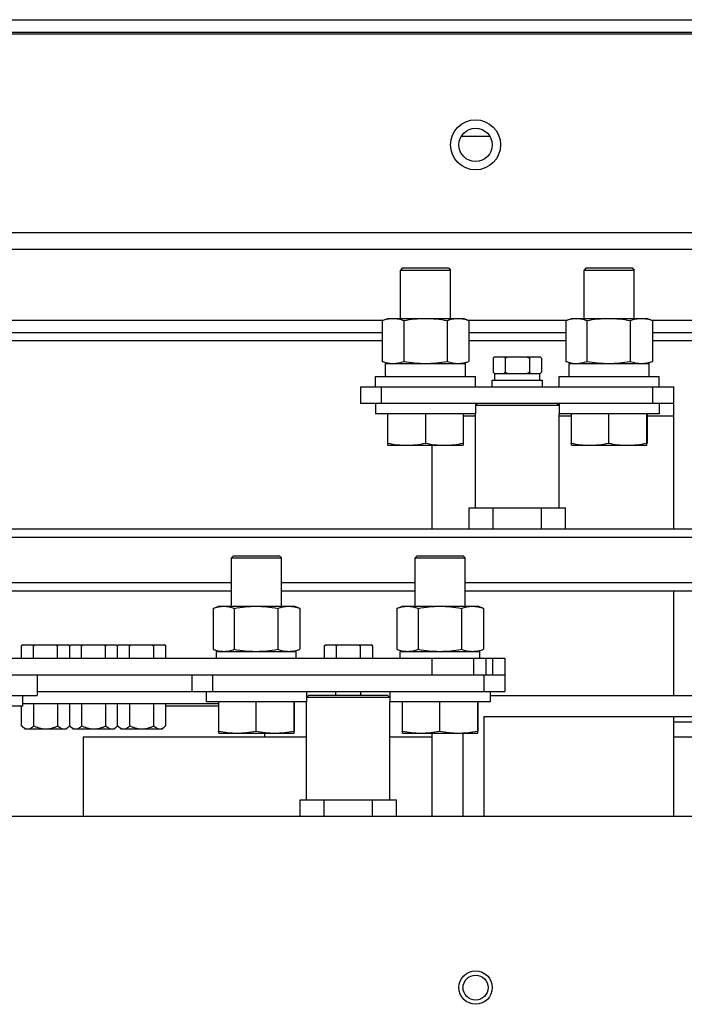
# Model space of a CAD drawing. Header units: millimetres. Extents: x 1117 to 38156, y -1945 to 7303.
# Tile 730 of 831: x 28877 to 29036, y 2594 to 2830. Entities that reach past the tile are written whole.
import ezdxf

# ---------------------------------------------------------------- set-up
doc = ezdxf.new("R2010")
doc.units = ezdxf.units.MM

msp = doc.modelspace()

# ---------------------------------------------------------------- linework, layer by layer
at = {"color": 7, "linetype": 'Continuous'}
for p, q in [((28736.195, 2829.525), (29536.195, 2829.525)), ((28761.195, 2826.525), (29511.195, 2826.525)), ((29511.195, 2826.025), (28761.195, 2826.025)), ((28989.573, 2801.525), (28982.812, 2801.525)), ((28856.195, 2778.525), (29416.195, 2778.525)), ((28833.786, 2774.525), (29438.604, 2774.525)), ((28968.695, 2770.025), (28968.195, 2769.525)), ((28968.195, 2757.925), (28968.195, 2769.525)), ((28968.195, 2769.525), (28980.195, 2769.525)), ((28968.695, 2770.025), (28979.695, 2770.025)), ((28979.695, 2770.025), (28980.195, 2769.525)), ((28980.195, 2757.925), (28980.195, 2769.525)), ((29012.695, 2770.025), (29012.195, 2769.525)), ((29012.195, 2757.925), (29012.195, 2769.525)), ((29012.195, 2769.525), (29024.194, 2769.525)), ((29012.695, 2770.025), (29023.695, 2770.025)), ((29023.695, 2770.025), (29024.195, 2769.525)), ((29024.194, 2769.525), (29024.195, 2769.525)), ((29024.195, 2757.925), (29024.195, 2769.525)), ((28806.289, 2757.525), (28964.096, 2757.525)), ((28963.803, 2757.418), (28965.195, 2757.925)), ((28963.803, 2757.418), (28963.803, 2747.631)), ((28965.195, 2757.925), (28983.195, 2757.925)), ((28968.999, 2757.418), (28968.999, 2747.631)), ((28979.391, 2757.418), (28979.391, 2747.631)), ((28984.587, 2757.418), (28983.195, 2757.925)), ((28984.294, 2757.525), (29008.096, 2757.525)), ((28984.587, 2757.418), (28984.587, 2747.631)), ((29007.804, 2757.418), (29007.891, 2757.45)), ((29007.804, 2757.418), (29007.804, 2747.631)), ((29007.891, 2757.45), (29009.195, 2757.925)), ((29009.195, 2757.925), (29027.195, 2757.925)), ((29012.864, 2757.418), (29012.864, 2747.631)), ((29023.255, 2757.418), (29023.255, 2747.631)), ((29028.499, 2757.45), (29027.195, 2757.925)), ((29028.294, 2757.525), (29086.596, 2757.525)), ((29028.586, 2757.418), (29028.586, 2747.631)), ((28803.827, 2754.525), (28963.803, 2754.525)), ((28984.587, 2754.525), (29007.804, 2754.525)), ((29028.586, 2754.525), (29086.304, 2754.525)), ((28963.803, 2752.525), (28802.186, 2752.525)), ((29007.804, 2752.525), (28984.587, 2752.525)), ((29086.304, 2752.525), (29028.586, 2752.525)), ((28965.195, 2747.125), (28963.803, 2747.631)), ((28964.645, 2744.25), (28964.645, 2747.125)), ((28964.645, 2747.125), (28983.745, 2747.125)), ((28983.195, 2747.125), (28984.587, 2747.631)), ((28983.745, 2744.025), (28983.745, 2747.125)), ((28990.421, 2748.425), (28990.721, 2748.725)), ((28990.421, 2748.425), (28990.421, 2745.025)), ((28990.721, 2748.725), (29001.668, 2748.725)), ((28993.308, 2748.425), (28993.308, 2745.025)), ((28999.082, 2748.425), (28999.082, 2745.025)), ((29001.968, 2748.425), (29001.668, 2748.725)), ((29001.968, 2748.425), (29001.968, 2745.025)), ((29007.804, 2747.631), (29007.891, 2747.599)), ((29009.195, 2747.125), (29007.891, 2747.599)), ((29008.645, 2744.025), (29008.645, 2747.125)), ((29008.645, 2747.125), (29027.745, 2747.125)), ((29027.195, 2747.125), (29028.499, 2747.599)), ((29027.745, 2744.025), (29027.745, 2747.125)), ((28990.721, 2744.725), (28990.421, 2745.025)), ((28990.721, 2744.725), (29001.668, 2744.725)), ((28990.84, 2743.125), (28990.84, 2744.725)), ((29001.55, 2743.125), (29001.55, 2744.725)), ((29001.668, 2744.725), (29001.968, 2745.025)), ((28962.195, 2741.525), (28962.195, 2744.025)), ((28962.195, 2744.025), (28986.195, 2744.025)), ((28986.195, 2741.525), (28986.195, 2744.025)), ((28990.195, 2741.525), (28990.195, 2743.125)), ((28990.195, 2743.125), (29002.195, 2743.125)), ((29002.195, 2741.525), (29002.195, 2743.125)), ((29006.195, 2741.525), (29006.195, 2744.025)), ((29006.195, 2744.025), (29030.195, 2744.025)), ((29030.195, 2741.525), (29030.195, 2744.025)), ((28958.695, 2737.525), (28958.695, 2741.525)), ((28958.695, 2741.525), (29033.695, 2741.525)), ((28963.695, 2737.525), (28963.695, 2741.525)), ((29028.695, 2737.525), (29028.695, 2741.525)), ((29033.695, 2707.525), (29033.695, 2741.525)), ((29033.695, 2737.525), (28958.695, 2737.525)), ((28962.195, 2737.525), (28962.195, 2735.025)), ((28986.195, 2737.025), (28986.695, 2737.525)), ((28986.195, 2737.525), (28986.195, 2735.025)), ((29006.195, 2737.025), (28986.195, 2737.025)), ((29006.195, 2737.025), (29005.695, 2737.525)), ((29006.195, 2737.525), (29006.195, 2735.025)), ((29030.195, 2737.525), (29030.195, 2735.025)), ((28986.195, 2735.025), (28962.195, 2735.025)), ((28965.195, 2727.525), (28965.195, 2735.025)), ((28974.195, 2735.025), (28974.195, 2728.031)), ((28983.195, 2735.025), (28983.195, 2727.525)), ((28986.195, 2734.525), (28983.195, 2734.525)), ((28986.195, 2712.525), (28986.195, 2735.025)), ((29006.195, 2712.525), (29006.195, 2735.025)), ((29030.195, 2735.025), (29006.195, 2735.025)), ((29009.118, 2734.525), (29006.195, 2734.525)), ((29009.118, 2735.025), (29009.118, 2728.031)), ((29018.039, 2735.025), (29018.039, 2728.031)), ((29027.116, 2735.025), (29027.116, 2728.031)), ((29027.272, 2735.025), (29027.272, 2728.031)), ((29033.695, 2734.525), (29027.272, 2734.525)), ((28965.195, 2727.525), (28983.195, 2727.525)), ((28975.695, 2727.525), (28975.695, 2707.525)), ((29009.196, 2727.525), (29027.194, 2727.525)), ((28984.648, 2707.525), (28984.648, 2712.525)), ((28984.648, 2712.525), (29007.742, 2712.525)), ((28990.421, 2707.525), (28990.421, 2712.525)), ((29001.968, 2707.525), (29001.968, 2712.525)), ((29007.742, 2707.525), (29007.742, 2712.525)), ((28786.293, 2707.525), (29486.097, 2707.525)), ((28786.49, 2705.525), (29485.9, 2705.525)), ((28928.195, 2701.025), (28927.695, 2700.525)), ((28927.695, 2688.925), (28927.695, 2700.525)), ((28927.695, 2700.525), (28939.695, 2700.525)), ((28928.195, 2701.025), (28939.195, 2701.025)), ((28939.195, 2701.025), (28939.695, 2700.525)), ((28939.695, 2688.925), (28939.695, 2700.525)), ((28939.695, 2700.525), (28939.695, 2700.525)), ((28972.195, 2701.025), (28971.695, 2700.525)), ((28971.695, 2688.925), (28971.695, 2700.525)), ((28971.695, 2700.525), (28983.695, 2700.525)), ((28972.195, 2701.025), (28983.195, 2701.025)), ((28983.195, 2701.025), (28983.695, 2700.525)), ((28983.695, 2688.925), (28983.695, 2700.525)), ((28983.695, 2700.525), (28983.695, 2700.525)), ((28927.695, 2694.525), (28871.695, 2694.525)), ((28971.695, 2694.525), (28939.695, 2694.525)), ((29048.195, 2694.525), (28983.695, 2694.525)), ((28927.695, 2692.525), (28871.695, 2692.525)), ((28971.695, 2692.525), (28939.695, 2692.525)), ((29048.195, 2692.525), (28983.695, 2692.525)), ((29033.695, 2667.525), (29033.695, 2692.525)), ((28923.303, 2688.418), (28924.695, 2688.925)), ((28923.303, 2688.418), (28923.303, 2678.631)), ((28924.695, 2688.925), (28942.695, 2688.925)), ((28928.399, 2688.418), (28928.399, 2678.631)), ((28938.791, 2688.418), (28938.791, 2678.631)), ((28944.016, 2688.444), (28942.695, 2688.925)), ((28944.087, 2688.418), (28944.087, 2678.631)), ((28967.303, 2688.418), (28968.695, 2688.925)), ((28967.303, 2688.418), (28967.303, 2678.631)), ((28968.695, 2688.925), (28986.695, 2688.925)), ((28972.403, 2688.418), (28972.403, 2678.631)), ((28982.794, 2688.418), (28982.794, 2678.631)), ((28988.016, 2688.444), (28986.695, 2688.925)), ((28988.087, 2688.418), (28988.087, 2678.631)), ((28877.721, 2679.725), (28877.421, 2679.425)), ((28877.421, 2676.525), (28877.421, 2679.425)), ((28877.721, 2679.725), (28888.668, 2679.725)), ((28880.309, 2676.525), (28880.309, 2679.425)), ((28886.082, 2676.525), (28886.082, 2679.425)), ((28888.968, 2679.425), (28888.668, 2679.725)), ((28888.945, 2679.448), (28889.221, 2679.725)), ((28888.968, 2676.525), (28888.968, 2679.425)), ((28888.968, 2679.425), (28888.968, 2679.425)), ((28889.221, 2679.725), (28900.168, 2679.725)), ((28891.809, 2676.525), (28891.809, 2679.425)), ((28897.582, 2676.525), (28897.582, 2679.425)), ((28900.445, 2679.448), (28900.168, 2679.725)), ((28900.721, 2679.725), (28900.421, 2679.425)), ((28900.421, 2676.525), (28900.421, 2679.425)), ((28900.721, 2679.725), (28911.668, 2679.725)), ((28903.309, 2676.525), (28903.309, 2679.425)), ((28909.082, 2676.525), (28909.082, 2679.425)), ((28911.968, 2679.425), (28911.668, 2679.725)), ((28911.968, 2676.525), (28911.968, 2679.425)), ((28911.968, 2679.425), (28911.968, 2679.425)), ((28923.303, 2678.631), (28924.695, 2678.125)), ((28942.695, 2678.125), (28944.016, 2678.605)), ((28949.921, 2679.425), (28950.221, 2679.725)), ((28949.921, 2679.425), (28949.921, 2676.525)), ((28950.221, 2679.725), (28961.168, 2679.725)), ((28952.808, 2679.425), (28952.808, 2676.525)), ((28958.582, 2679.425), (28958.582, 2676.525)), ((28961.468, 2679.425), (28961.168, 2679.725)), ((28961.468, 2679.425), (28961.468, 2676.525)), ((28967.303, 2678.631), (28968.695, 2678.125)), ((28986.695, 2678.125), (28988.016, 2678.605)), ((28806.195, 2676.525), (28993.195, 2676.525)), ((28924.145, 2676.525), (28924.145, 2678.125)), ((28924.145, 2678.125), (28943.245, 2678.125)), ((28943.245, 2676.525), (28943.245, 2678.125)), ((28968.145, 2676.525), (28968.145, 2678.125)), ((28968.145, 2678.125), (28987.245, 2678.125)), ((28975.695, 2676.525), (28975.695, 2672.525)), ((28985.695, 2676.525), (28985.695, 2672.525)), ((28987.245, 2676.525), (28987.245, 2678.125)), ((28988.624, 2676.525), (28988.624, 2672.525)), ((28990.266, 2676.525), (28990.266, 2672.525)), ((28993.195, 2676.525), (28993.195, 2672.525)), ((28806.195, 2672.525), (28993.195, 2672.525)), ((28881.195, 2672.525), (28881.195, 2667.525)), ((28918.195, 2672.525), (28918.195, 2668.525)), ((28923.195, 2672.525), (28923.195, 2668.525)), ((28988.195, 2672.525), (28988.195, 2668.525)), ((28993.195, 2672.525), (28993.195, 2668.525)), ((28806.195, 2667.525), (28881.195, 2667.525)), ((28877.695, 2667.525), (28877.695, 2665.025)), ((28881.195, 2668.525), (28993.195, 2668.525)), ((28921.695, 2668.525), (28921.695, 2666.025)), ((28945.695, 2668.525), (28945.695, 2666.025)), ((28945.695, 2667.025), (28946.195, 2667.525)), ((28965.695, 2667.025), (28945.695, 2667.025)), ((28965.195, 2667.525), (28946.195, 2667.525)), ((28952.695, 2667.525), (28952.695, 2668.525)), ((28958.695, 2667.525), (28958.695, 2668.525)), ((28965.695, 2667.025), (28965.195, 2667.525)), ((28965.695, 2668.525), (28965.695, 2666.025)), ((28989.695, 2668.525), (28989.695, 2666.025)), ((28989.695, 2667.525), (29113.695, 2667.525)), ((28877.695, 2665.025), (28853.695, 2665.025)), ((28877.422, 2660.298), (28877.422, 2665.025)), ((28924.638, 2665.525), (28877.695, 2665.525)), ((28880.378, 2660.298), (28880.378, 2665.525)), ((28886.151, 2660.298), (28886.151, 2665.525)), ((28888.968, 2660.298), (28888.968, 2665.525)), ((28891.878, 2660.298), (28891.878, 2665.525)), ((28897.651, 2660.298), (28897.651, 2665.525)), ((28900.422, 2660.298), (28900.422, 2665.525)), ((28903.378, 2660.298), (28903.378, 2665.525)), ((28909.151, 2660.298), (28909.151, 2665.525)), ((28911.968, 2660.298), (28911.968, 2665.525)), ((28924.638, 2665.025), (28911.968, 2665.025)), ((28945.695, 2666.025), (28921.695, 2666.025)), ((28924.638, 2666.025), (28924.638, 2659.031)), ((28933.58, 2666.025), (28933.58, 2659.031)), ((28942.637, 2666.025), (28942.637, 2659.031)), ((28942.752, 2666.025), (28942.752, 2659.031)), ((28945.695, 2642.525), (28945.695, 2666.025)), ((28965.695, 2642.525), (28965.695, 2666.025)), ((28989.695, 2666.025), (28965.695, 2666.025)), ((28968.64, 2666.025), (28968.64, 2659.031)), ((28977.584, 2666.025), (28977.584, 2659.031)), ((28986.639, 2666.025), (28986.639, 2659.031)), ((28986.75, 2666.025), (28986.75, 2659.031)), ((28988.195, 2662.525), (28988.195, 2638.525)), ((28988.195, 2662.525), (29040.695, 2662.525)), ((29033.695, 2638.525), (29033.695, 2662.525)), ((28878.195, 2659.525), (28877.467, 2660.253)), ((28888.195, 2659.525), (28888.923, 2660.253)), ((28888.923, 2660.253), (28888.968, 2660.298)), ((28889.695, 2659.525), (28888.967, 2660.253)), ((28899.695, 2659.525), (28900.423, 2660.253)), ((28901.195, 2659.525), (28900.467, 2660.253)), ((28911.195, 2659.525), (28911.923, 2660.253)), ((28911.923, 2660.253), (28911.968, 2660.298)), ((29040.695, 2661.125), (29033.695, 2661.125)), ((28878.195, 2659.525), (28888.195, 2659.525)), ((28889.695, 2659.525), (28899.695, 2659.525)), ((28892.195, 2657.525), (28892.195, 2638.525)), ((28945.695, 2657.525), (28892.195, 2657.525)), ((28901.195, 2659.525), (28911.195, 2659.525)), ((28924.696, 2658.525), (28942.694, 2658.525)), ((28935.695, 2657.525), (28935.695, 2658.525)), ((28975.695, 2657.525), (28965.695, 2657.525)), ((28968.696, 2658.525), (28986.694, 2658.525)), ((28975.695, 2658.525), (28975.695, 2638.525)), ((28983.195, 2638.525), (28983.195, 2658.525)), ((29040.695, 2657.525), (29033.695, 2657.525)), ((28944.148, 2638.525), (28944.148, 2642.525)), ((28944.148, 2642.525), (28967.242, 2642.525)), ((28949.921, 2638.525), (28949.921, 2642.525)), ((28961.468, 2638.525), (28961.468, 2642.525)), ((28967.242, 2638.525), (28967.242, 2642.525)), ((29416.195, 2638.525), (28856.195, 2638.525))]:
    msp.add_line(p, q, dxfattribs=at)
for centre, radius in [((28986.195, 2799.525), 6), ((28986.195, 2799.525), 4), ((28986.195, 2597.525), 4), ((28986.195, 2597.525), 3)]:
    msp.add_circle(centre, radius, dxfattribs=at)
for centre, radius, start, end in [((28992.996, 2745.966), 3.556, 129.13644, 129.50125), ((28999.394, 2747.483), 3.556, 309.13644, 309.50124), ((28879.996, 2676.966), 3.556, 129.13189, 129.49733), ((28891.496, 2676.966), 3.556, 129.13189, 129.49733), ((28902.996, 2676.966), 3.556, 129.13189, 129.49733), ((28952.496, 2676.966), 3.556, 129.13644, 129.50125), ((28896.8, 2663.876), 5.124, 314.99906, 315.34376)]:
    msp.add_arc(centre, radius, start, end, dxfattribs=at)
msp.add_ellipse((28974.195, 2744.25), major_axis=(0, 35.641), ratio=0.2679492, start_param=-4.712389, end_param=-4.706075, dxfattribs=at)
for points, knots in [([(28963.803, 2757.418), (28964.224, 2757.571), (28965.076, 2757.827), (28965.964, 2757.925), (28966.401, 2757.925)], [0, 0, 0, 0, 0.5064111, 1, 1, 1, 1]), ([(28966.401, 2757.925), (28966.838, 2757.925), (28967.726, 2757.827), (28968.577, 2757.571), (28968.999, 2757.418)], [0, 0, 0, 0, 0.4935889, 1, 1, 1, 1]), ([(28968.999, 2757.418), (28969.856, 2757.574), (28971.581, 2757.83), (28973.324, 2757.925), (28974.195, 2757.925)], [0, 0, 0, 0, 0.5000363, 1, 1, 1, 1]), ([(28974.195, 2757.925), (28975.066, 2757.925), (28976.809, 2757.83), (28978.534, 2757.574), (28979.391, 2757.418)], [0, 0, 0, 0, 0.4999639, 1, 1, 1, 1]), ([(28979.391, 2757.418), (28979.813, 2757.571), (28980.664, 2757.827), (28981.552, 2757.925), (28981.989, 2757.925)], [0, 0, 0, 0, 0.5064111, 1, 1, 1, 1]), ([(28981.989, 2757.925), (28982.426, 2757.925), (28983.314, 2757.827), (28984.166, 2757.571), (28984.587, 2757.418)], [0, 0, 0, 0, 0.4935889, 1, 1, 1, 1]), ([(29007.891, 2757.45), (29008.287, 2757.594), (29009.088, 2757.834), (29009.923, 2757.925), (29010.334, 2757.925)], [0, 0, 0, 0, 0.5064947, 1, 1, 1, 1]), ([(29010.334, 2757.925), (29010.76, 2757.925), (29011.625, 2757.827), (29012.454, 2757.571), (29012.864, 2757.418)], [0, 0, 0, 0, 0.4931423, 1, 1, 1, 1]), ([(29012.864, 2757.418), (29013.721, 2757.574), (29015.446, 2757.83), (29017.189, 2757.925), (29018.06, 2757.925)], [0, 0, 0, 0, 0.5000368, 1, 1, 1, 1]), ([(29018.06, 2757.925), (29018.93, 2757.925), (29020.673, 2757.83), (29022.398, 2757.574), (29023.255, 2757.418)], [0, 0, 0, 0, 0.4999634, 1, 1, 1, 1]), ([(29023.255, 2757.418), (29023.688, 2757.571), (29024.563, 2757.827), (29025.472, 2757.925), (29025.921, 2757.925)], [0, 0, 0, 0, 0.5059998, 1, 1, 1, 1]), ([(29025.921, 2757.925), (29026.369, 2757.925), (29027.279, 2757.827), (29028.153, 2757.571), (29028.586, 2757.418)], [0, 0, 0, 0, 0.4940002, 1, 1, 1, 1]), ([(28963.803, 2747.631), (28964.224, 2747.478), (28965.076, 2747.222), (28965.964, 2747.125), (28966.401, 2747.125)], [0, 0, 0, 0, 0.5064111, 1, 1, 1, 1]), ([(28966.401, 2747.125), (28966.838, 2747.125), (28967.726, 2747.222), (28968.577, 2747.478), (28968.999, 2747.631)], [0, 0, 0, 0, 0.4935889, 1, 1, 1, 1]), ([(28968.999, 2747.631), (28969.856, 2747.475), (28971.581, 2747.219), (28973.324, 2747.125), (28974.195, 2747.125)], [0, 0, 0, 0, 0.5000363, 1, 1, 1, 1]), ([(28974.195, 2747.125), (28975.066, 2747.125), (28976.809, 2747.219), (28978.534, 2747.475), (28979.391, 2747.631)], [0, 0, 0, 0, 0.4999639, 1, 1, 1, 1]), ([(28979.391, 2747.631), (28979.813, 2747.478), (28980.664, 2747.222), (28981.552, 2747.125), (28981.989, 2747.125)], [0, 0, 0, 0, 0.5064111, 1, 1, 1, 1]), ([(28981.989, 2747.125), (28982.426, 2747.125), (28983.314, 2747.222), (28984.166, 2747.478), (28984.587, 2747.631)], [0, 0, 0, 0, 0.4935889, 1, 1, 1, 1]), ([(28990.421, 2748.425), (28990.447, 2748.45), (28990.548, 2748.549), (28990.653, 2748.643), (28990.734, 2748.71)], [0, 0, 0, 0, 0.255041, 1, 1, 1, 1]), ([(28992.978, 2748.725), (28993.007, 2748.702), (28993.12, 2748.606), (28993.229, 2748.504), (28993.308, 2748.425)], [0, 0, 0, 0, 0.2445583, 1, 1, 1, 1]), ([(28999.082, 2748.425), (28999.109, 2748.451), (28999.215, 2748.555), (28999.326, 2748.655), (28999.412, 2748.725)], [0, 0, 0, 0, 0.2553529, 1, 1, 1, 1]), ([(29001.639, 2748.725), (29001.667, 2748.702), (29001.781, 2748.606), (29001.889, 2748.504), (29001.968, 2748.425)], [0, 0, 0, 0, 0.2445583, 1, 1, 1, 1]), ([(29007.891, 2747.599), (29008.287, 2747.455), (29009.088, 2747.215), (29009.923, 2747.125), (29010.334, 2747.125)], [0, 0, 0, 0, 0.5064947, 1, 1, 1, 1]), ([(29010.334, 2747.125), (29010.76, 2747.125), (29011.625, 2747.222), (29012.454, 2747.478), (29012.864, 2747.631)], [0, 0, 0, 0, 0.4931423, 1, 1, 1, 1]), ([(29012.864, 2747.631), (29013.721, 2747.475), (29015.446, 2747.219), (29017.189, 2747.125), (29018.06, 2747.125)], [0, 0, 0, 0, 0.5000368, 1, 1, 1, 1]), ([(29018.06, 2747.125), (29018.93, 2747.125), (29020.673, 2747.219), (29022.398, 2747.475), (29023.255, 2747.631)], [0, 0, 0, 0, 0.4999634, 1, 1, 1, 1]), ([(29023.255, 2747.631), (29023.688, 2747.478), (29024.563, 2747.222), (29025.472, 2747.125), (29025.921, 2747.125)], [0, 0, 0, 0, 0.5059998, 1, 1, 1, 1]), ([(29025.921, 2747.125), (29026.369, 2747.125), (29027.279, 2747.222), (29028.153, 2747.478), (29028.586, 2747.631)], [0, 0, 0, 0, 0.4940002, 1, 1, 1, 1]), ([(28990.421, 2745.025), (28990.448, 2744.998), (28990.555, 2744.894), (28990.666, 2744.794), (28990.751, 2744.725)], [0, 0, 0, 0, 0.2553529, 1, 1, 1, 1]), ([(28992.978, 2744.725), (28993.007, 2744.747), (28993.12, 2744.843), (28993.229, 2744.945), (28993.308, 2745.025)], [0, 0, 0, 0, 0.2445583, 1, 1, 1, 1]), ([(28999.082, 2745.025), (28999.109, 2744.998), (28999.215, 2744.894), (28999.326, 2744.794), (28999.412, 2744.725)], [0, 0, 0, 0, 0.2553529, 1, 1, 1, 1]), ([(29001.656, 2744.739), (29001.683, 2744.761), (29001.79, 2744.852), (29001.893, 2744.949), (29001.968, 2745.025)], [0, 0, 0, 0, 0.2448779, 1, 1, 1, 1]), ([(28965.195, 2728.031), (28965.936, 2727.876), (28967.428, 2727.619), (28968.94, 2727.525), (28969.695, 2727.525)], [0, 0, 0, 0, 0.5007627, 1, 1, 1, 1]), ([(28969.695, 2727.525), (28970.45, 2727.525), (28971.962, 2727.619), (28973.454, 2727.876), (28974.195, 2728.031)], [0, 0, 0, 0, 0.4992373, 1, 1, 1, 1]), ([(28974.195, 2728.031), (28974.936, 2727.876), (28976.428, 2727.619), (28977.94, 2727.525), (28978.695, 2727.525)], [0, 0, 0, 0, 0.5007627, 1, 1, 1, 1]), ([(28978.695, 2727.525), (28979.45, 2727.525), (28980.962, 2727.619), (28982.454, 2727.876), (28983.195, 2728.031)], [0, 0, 0, 0, 0.4992373, 1, 1, 1, 1]), ([(29009.196, 2727.525), (29009.192, 2727.525), (29009.182, 2727.538), (29009.175, 2727.563), (29009.165, 2727.606), (29009.151, 2727.693), (29009.135, 2727.837), (29009.124, 2727.961), (29009.118, 2728.031)], [0, 0, 0, 0, 0.025306, 0.078513, 0.1625823, 0.2767917, 0.5892372, 1, 1, 1, 1]), ([(29009.118, 2728.031), (29009.852, 2727.876), (29011.331, 2727.619), (29012.83, 2727.525), (29013.578, 2727.525)], [0, 0, 0, 0, 0.5008145, 1, 1, 1, 1]), ([(29013.578, 2727.525), (29014.326, 2727.525), (29015.826, 2727.619), (29017.305, 2727.876), (29018.039, 2728.031)], [0, 0, 0, 0, 0.4991855, 1, 1, 1, 1]), ([(29018.039, 2728.031), (29018.786, 2727.876), (29020.291, 2727.619), (29021.816, 2727.525), (29022.577, 2727.525)], [0, 0, 0, 0, 0.5007135, 1, 1, 1, 1]), ([(29022.577, 2727.525), (29023.338, 2727.525), (29024.864, 2727.619), (29026.369, 2727.876), (29027.116, 2728.031)], [0, 0, 0, 0, 0.4992865, 1, 1, 1, 1]), ([(29027.116, 2728.031), (29027.122, 2727.961), (29027.133, 2727.837), (29027.149, 2727.693), (29027.163, 2727.606), (29027.173, 2727.563), (29027.18, 2727.538), (29027.19, 2727.525), (29027.194, 2727.525)], [0, 0, 0, 0, 0.4107628, 0.7232084, 0.8374177, 0.921487, 0.974694, 1, 1, 1, 1]), ([(29027.194, 2727.525), (29027.198, 2727.525), (29027.208, 2727.538), (29027.215, 2727.563), (29027.225, 2727.606), (29027.239, 2727.693), (29027.255, 2727.837), (29027.266, 2727.961), (29027.272, 2728.031)], [0, 0, 0, 0, 0.025306, 0.078513, 0.1625823, 0.2767916, 0.5892372, 1, 1, 1, 1]), ([(28923.374, 2688.444), (28923.776, 2688.59), (28924.588, 2688.832), (28925.434, 2688.925), (28925.851, 2688.925)], [0, 0, 0, 0, 0.5064503, 1, 1, 1, 1]), ([(28925.851, 2688.925), (28926.28, 2688.925), (28927.151, 2688.827), (28927.986, 2688.571), (28928.399, 2688.418)], [0, 0, 0, 0, 0.4932628, 1, 1, 1, 1]), ([(28928.399, 2688.418), (28929.256, 2688.574), (28930.981, 2688.83), (28932.724, 2688.925), (28933.595, 2688.925)], [0, 0, 0, 0, 0.5000365, 1, 1, 1, 1]), ([(28933.595, 2688.925), (28934.466, 2688.925), (28936.209, 2688.83), (28937.934, 2688.574), (28938.791, 2688.418)], [0, 0, 0, 0, 0.4999636, 1, 1, 1, 1]), ([(28938.791, 2688.418), (28939.221, 2688.571), (28940.089, 2688.827), (28940.993, 2688.925), (28941.439, 2688.925)], [0, 0, 0, 0, 0.5061043, 1, 1, 1, 1]), ([(28941.439, 2688.925), (28941.884, 2688.925), (28942.788, 2688.827), (28943.657, 2688.571), (28944.087, 2688.418)], [0, 0, 0, 0, 0.4938957, 1, 1, 1, 1]), ([(28967.374, 2688.444), (28967.776, 2688.59), (28968.589, 2688.832), (28969.436, 2688.925), (28969.853, 2688.925)], [0, 0, 0, 0, 0.5064394, 1, 1, 1, 1]), ([(28969.853, 2688.925), (28970.282, 2688.925), (28971.154, 2688.827), (28971.989, 2688.571), (28972.403, 2688.418)], [0, 0, 0, 0, 0.4932743, 1, 1, 1, 1]), ([(28972.403, 2688.418), (28973.26, 2688.574), (28974.985, 2688.83), (28976.728, 2688.925), (28977.598, 2688.925)], [0, 0, 0, 0, 0.5000365, 1, 1, 1, 1]), ([(28977.598, 2688.925), (28978.469, 2688.925), (28980.212, 2688.83), (28981.937, 2688.574), (28982.794, 2688.418)], [0, 0, 0, 0, 0.4999637, 1, 1, 1, 1]), ([(28982.794, 2688.418), (28983.224, 2688.571), (28984.092, 2688.827), (28984.995, 2688.925), (28985.441, 2688.925)], [0, 0, 0, 0, 0.5061145, 1, 1, 1, 1]), ([(28985.441, 2688.925), (28985.886, 2688.925), (28986.789, 2688.827), (28987.657, 2688.571), (28988.087, 2688.418)], [0, 0, 0, 0, 0.4938856, 1, 1, 1, 1]), ([(28877.421, 2679.425), (28877.447, 2679.45), (28877.548, 2679.549), (28877.653, 2679.643), (28877.734, 2679.71)], [0, 0, 0, 0, 0.255039, 1, 1, 1, 1]), ([(28879.979, 2679.725), (28880.007, 2679.702), (28880.121, 2679.606), (28880.229, 2679.504), (28880.309, 2679.425)], [0, 0, 0, 0, 0.2445598, 1, 1, 1, 1]), ([(28886.082, 2679.425), (28886.109, 2679.451), (28886.215, 2679.555), (28886.326, 2679.655), (28886.412, 2679.725)], [0, 0, 0, 0, 0.2553544, 1, 1, 1, 1]), ([(28888.639, 2679.725), (28888.667, 2679.702), (28888.781, 2679.606), (28888.889, 2679.504), (28888.968, 2679.425)], [0, 0, 0, 0, 0.2445613, 1, 1, 1, 1]), ([(28888.946, 2679.448), (28888.969, 2679.472), (28889.062, 2679.562), (28889.159, 2679.649), (28889.234, 2679.71)], [0, 0, 0, 0, 0.254692, 1, 1, 1, 1]), ([(28891.479, 2679.725), (28891.507, 2679.702), (28891.621, 2679.606), (28891.729, 2679.504), (28891.809, 2679.425)], [0, 0, 0, 0, 0.2445598, 1, 1, 1, 1]), ([(28897.582, 2679.425), (28897.609, 2679.451), (28897.715, 2679.555), (28897.826, 2679.655), (28897.912, 2679.725)], [0, 0, 0, 0, 0.2553544, 1, 1, 1, 1]), ([(28900.139, 2679.725), (28900.165, 2679.703), (28900.27, 2679.615), (28900.371, 2679.521), (28900.444, 2679.448)], [0, 0, 0, 0, 0.2449193, 1, 1, 1, 1]), ([(28900.421, 2679.425), (28900.447, 2679.45), (28900.548, 2679.549), (28900.653, 2679.643), (28900.734, 2679.71)], [0, 0, 0, 0, 0.255039, 1, 1, 1, 1]), ([(28902.979, 2679.725), (28903.007, 2679.702), (28903.121, 2679.606), (28903.229, 2679.504), (28903.309, 2679.425)], [0, 0, 0, 0, 0.2445598, 1, 1, 1, 1]), ([(28909.082, 2679.425), (28909.109, 2679.451), (28909.215, 2679.555), (28909.326, 2679.655), (28909.412, 2679.725)], [0, 0, 0, 0, 0.2553544, 1, 1, 1, 1]), ([(28911.639, 2679.725), (28911.667, 2679.702), (28911.781, 2679.606), (28911.889, 2679.504), (28911.968, 2679.425)], [0, 0, 0, 0, 0.2445613, 1, 1, 1, 1]), ([(28923.374, 2678.605), (28923.776, 2678.459), (28924.588, 2678.217), (28925.434, 2678.125), (28925.851, 2678.125)], [0, 0, 0, 0, 0.5064503, 1, 1, 1, 1]), ([(28925.851, 2678.125), (28926.28, 2678.125), (28927.151, 2678.222), (28927.986, 2678.478), (28928.399, 2678.631)], [0, 0, 0, 0, 0.4932628, 1, 1, 1, 1]), ([(28928.399, 2678.631), (28929.256, 2678.475), (28930.981, 2678.219), (28932.724, 2678.125), (28933.595, 2678.125)], [0, 0, 0, 0, 0.5000365, 1, 1, 1, 1]), ([(28933.595, 2678.125), (28934.466, 2678.125), (28936.209, 2678.219), (28937.934, 2678.475), (28938.791, 2678.631)], [0, 0, 0, 0, 0.4999636, 1, 1, 1, 1]), ([(28938.791, 2678.631), (28939.221, 2678.478), (28940.089, 2678.222), (28940.993, 2678.125), (28941.439, 2678.125)], [0, 0, 0, 0, 0.5061043, 1, 1, 1, 1]), ([(28941.439, 2678.125), (28941.884, 2678.125), (28942.788, 2678.222), (28943.657, 2678.478), (28944.087, 2678.631)], [0, 0, 0, 0, 0.4938957, 1, 1, 1, 1]), ([(28949.921, 2679.425), (28949.947, 2679.45), (28950.048, 2679.549), (28950.153, 2679.643), (28950.234, 2679.71)], [0, 0, 0, 0, 0.255041, 1, 1, 1, 1]), ([(28952.478, 2679.725), (28952.507, 2679.702), (28952.62, 2679.606), (28952.729, 2679.504), (28952.808, 2679.425)], [0, 0, 0, 0, 0.2445583, 1, 1, 1, 1]), ([(28958.582, 2679.425), (28958.609, 2679.451), (28958.715, 2679.555), (28958.826, 2679.655), (28958.912, 2679.725)], [0, 0, 0, 0, 0.2553529, 1, 1, 1, 1]), ([(28961.139, 2679.725), (28961.167, 2679.702), (28961.281, 2679.606), (28961.389, 2679.504), (28961.468, 2679.425)], [0, 0, 0, 0, 0.2445583, 1, 1, 1, 1]), ([(28967.374, 2678.605), (28967.776, 2678.459), (28968.589, 2678.217), (28969.436, 2678.125), (28969.853, 2678.125)], [0, 0, 0, 0, 0.5064394, 1, 1, 1, 1]), ([(28969.853, 2678.125), (28970.282, 2678.125), (28971.154, 2678.222), (28971.989, 2678.478), (28972.403, 2678.631)], [0, 0, 0, 0, 0.4932743, 1, 1, 1, 1]), ([(28972.403, 2678.631), (28973.26, 2678.475), (28974.985, 2678.219), (28976.728, 2678.125), (28977.598, 2678.125)], [0, 0, 0, 0, 0.5000365, 1, 1, 1, 1]), ([(28977.598, 2678.125), (28978.469, 2678.125), (28980.212, 2678.219), (28981.937, 2678.475), (28982.794, 2678.631)], [0, 0, 0, 0, 0.4999637, 1, 1, 1, 1]), ([(28982.794, 2678.631), (28983.224, 2678.478), (28984.092, 2678.222), (28984.995, 2678.125), (28985.441, 2678.125)], [0, 0, 0, 0, 0.5061145, 1, 1, 1, 1]), ([(28985.441, 2678.125), (28985.886, 2678.125), (28986.789, 2678.222), (28987.657, 2678.478), (28988.087, 2678.631)], [0, 0, 0, 0, 0.4938856, 1, 1, 1, 1]), ([(28877.422, 2660.298), (28877.534, 2660.189), (28877.76, 2659.986), (28878.123, 2659.735), (28878.503, 2659.566), (28878.77, 2659.525), (28878.9, 2659.525)], [0, 0, 0, 0, 0.2748364, 0.5324673, 0.7723687, 1, 1, 1, 1]), ([(28878.9, 2659.525), (28879.03, 2659.525), (28879.297, 2659.566), (28879.677, 2659.735), (28880.04, 2659.986), (28880.266, 2660.189), (28880.378, 2660.298)], [0, 0, 0, 0, 0.2276458, 0.4675591, 0.725179, 1, 1, 1, 1]), ([(28880.378, 2660.298), (28880.603, 2660.186), (28881.06, 2659.976), (28881.773, 2659.727), (28882.51, 2659.563), (28883.013, 2659.525), (28883.264, 2659.525)], [0, 0, 0, 0, 0.2500498, 0.5000672, 0.7500489, 1, 1, 1, 1]), ([(28883.264, 2659.525), (28883.516, 2659.525), (28884.019, 2659.563), (28884.756, 2659.727), (28885.469, 2659.976), (28885.926, 2660.186), (28886.151, 2660.298)], [0, 0, 0, 0, 0.2499413, 0.4999234, 0.7499392, 1, 1, 1, 1]), ([(28886.151, 2660.298), (28886.257, 2660.189), (28886.472, 2659.987), (28886.817, 2659.735), (28887.18, 2659.566), (28887.436, 2659.525), (28887.559, 2659.525)], [0, 0, 0, 0, 0.2774871, 0.5360123, 0.7748633, 1, 1, 1, 1]), ([(28887.559, 2659.525), (28887.679, 2659.525), (28887.926, 2659.563), (28888.276, 2659.722), (28888.612, 2659.958), (28888.82, 2660.149), (28888.923, 2660.253)], [0, 0, 0, 0, 0.2261149, 0.4652236, 0.7232832, 1, 1, 1, 1]), ([(28888.946, 2660.274), (28889.057, 2660.168), (28889.279, 2659.971), (28889.636, 2659.727), (28890.01, 2659.564), (28890.273, 2659.525), (28890.4, 2659.525)], [0, 0, 0, 0, 0.274474, 0.5318922, 0.771912, 1, 1, 1, 1]), ([(28890.4, 2659.525), (28890.53, 2659.525), (28890.797, 2659.566), (28891.177, 2659.735), (28891.54, 2659.986), (28891.766, 2660.189), (28891.878, 2660.298)], [0, 0, 0, 0, 0.2276458, 0.4675591, 0.725179, 1, 1, 1, 1]), ([(28891.878, 2660.298), (28892.103, 2660.186), (28892.56, 2659.976), (28893.273, 2659.727), (28894.01, 2659.563), (28894.513, 2659.525), (28894.764, 2659.525)], [0, 0, 0, 0, 0.2500498, 0.5000672, 0.7500489, 1, 1, 1, 1]), ([(28894.764, 2659.525), (28895.016, 2659.525), (28895.519, 2659.563), (28896.256, 2659.727), (28896.969, 2659.976), (28897.426, 2660.186), (28897.651, 2660.298)], [0, 0, 0, 0, 0.2499413, 0.4999234, 0.7499392, 1, 1, 1, 1]), ([(28897.651, 2660.298), (28897.757, 2660.189), (28897.972, 2659.987), (28898.317, 2659.735), (28898.68, 2659.566), (28898.936, 2659.525), (28899.059, 2659.525)], [0, 0, 0, 0, 0.2774871, 0.5360123, 0.7748633, 1, 1, 1, 1]), ([(28899.059, 2659.525), (28899.179, 2659.525), (28899.426, 2659.563), (28899.776, 2659.722), (28900.112, 2659.958), (28900.32, 2660.149), (28900.423, 2660.253)], [0, 0, 0, 0, 0.2261149, 0.4652236, 0.7232832, 1, 1, 1, 1]), ([(28900.422, 2660.298), (28900.534, 2660.189), (28900.76, 2659.986), (28901.123, 2659.735), (28901.503, 2659.566), (28901.77, 2659.525), (28901.9, 2659.525)], [0, 0, 0, 0, 0.2748364, 0.5324673, 0.7723687, 1, 1, 1, 1]), ([(28901.9, 2659.525), (28902.03, 2659.525), (28902.297, 2659.566), (28902.677, 2659.735), (28903.04, 2659.986), (28903.266, 2660.189), (28903.378, 2660.298)], [0, 0, 0, 0, 0.2276458, 0.4675591, 0.725179, 1, 1, 1, 1]), ([(28903.378, 2660.298), (28903.603, 2660.186), (28904.06, 2659.976), (28904.773, 2659.727), (28905.51, 2659.563), (28906.013, 2659.525), (28906.264, 2659.525)], [0, 0, 0, 0, 0.2500498, 0.5000672, 0.7500489, 1, 1, 1, 1]), ([(28906.264, 2659.525), (28906.516, 2659.525), (28907.019, 2659.563), (28907.756, 2659.727), (28908.469, 2659.976), (28908.926, 2660.186), (28909.151, 2660.298)], [0, 0, 0, 0, 0.2499413, 0.4999234, 0.7499392, 1, 1, 1, 1]), ([(28909.151, 2660.298), (28909.257, 2660.189), (28909.472, 2659.987), (28909.817, 2659.735), (28910.18, 2659.566), (28910.436, 2659.525), (28910.559, 2659.525)], [0, 0, 0, 0, 0.2774871, 0.5360123, 0.7748633, 1, 1, 1, 1]), ([(28910.559, 2659.525), (28910.679, 2659.525), (28910.926, 2659.563), (28911.276, 2659.722), (28911.612, 2659.958), (28911.82, 2660.149), (28911.923, 2660.253)], [0, 0, 0, 0, 0.2261149, 0.4652236, 0.7232832, 1, 1, 1, 1]), ([(28924.696, 2658.525), (28924.692, 2658.525), (28924.685, 2658.54), (28924.68, 2658.563), (28924.673, 2658.607), (28924.662, 2658.693), (28924.65, 2658.837), (28924.642, 2658.961), (28924.638, 2659.031)], [0, 0, 0, 0, 0.0220047, 0.0740917, 0.1578995, 0.2723735, 0.5864729, 1, 1, 1, 1]), ([(28924.638, 2659.031), (28925.374, 2658.876), (28926.856, 2658.619), (28928.359, 2658.525), (28929.109, 2658.525)], [0, 0, 0, 0, 0.5008007, 1, 1, 1, 1]), ([(28929.109, 2658.525), (28929.858, 2658.525), (28931.362, 2658.619), (28932.844, 2658.876), (28933.58, 2659.031)], [0, 0, 0, 0, 0.4991993, 1, 1, 1, 1]), ([(28933.58, 2659.031), (28934.325, 2658.876), (28935.827, 2658.619), (28937.349, 2658.525), (28938.108, 2658.525)], [0, 0, 0, 0, 0.5007261, 1, 1, 1, 1]), ([(28938.108, 2658.525), (28938.868, 2658.525), (28940.39, 2658.619), (28941.891, 2658.876), (28942.637, 2659.031)], [0, 0, 0, 0, 0.4992739, 1, 1, 1, 1]), ([(28942.637, 2659.031), (28942.641, 2658.961), (28942.649, 2658.837), (28942.661, 2658.693), (28942.671, 2658.607), (28942.679, 2658.563), (28942.684, 2658.54), (28942.691, 2658.525), (28942.694, 2658.525)], [0, 0, 0, 0, 0.4135271, 0.7276266, 0.8421006, 0.9259083, 0.9779953, 1, 1, 1, 1]), ([(28942.694, 2658.525), (28942.698, 2658.525), (28942.705, 2658.54), (28942.71, 2658.563), (28942.717, 2658.607), (28942.728, 2658.693), (28942.74, 2658.837), (28942.748, 2658.961), (28942.752, 2659.031)], [0, 0, 0, 0, 0.0220047, 0.0740917, 0.1578994, 0.2723734, 0.5864729, 1, 1, 1, 1]), ([(28968.696, 2658.525), (28968.692, 2658.525), (28968.686, 2658.54), (28968.68, 2658.563), (28968.673, 2658.607), (28968.667, 2658.664), (28968.66, 2658.737), (28968.65, 2658.861), (28968.644, 2658.961), (28968.64, 2659.031)], [0, 0, 0, 0, 0.0217133, 0.0737086, 0.1574963, 0.2719937, 0.415589, 0.5862417, 1, 1, 1, 1]), ([(28968.64, 2659.031), (28969.376, 2658.876), (28970.858, 2658.619), (28972.362, 2658.525), (28973.112, 2658.525)], [0, 0, 0, 0, 0.5007994, 1, 1, 1, 1]), ([(28973.112, 2658.525), (28973.862, 2658.525), (28975.365, 2658.619), (28976.847, 2658.876), (28977.584, 2659.031)], [0, 0, 0, 0, 0.4992006, 1, 1, 1, 1]), ([(28977.584, 2659.031), (28978.329, 2658.876), (28979.83, 2658.619), (28981.352, 2658.525), (28982.111, 2658.525)], [0, 0, 0, 0, 0.5007273, 1, 1, 1, 1]), ([(28982.111, 2658.525), (28982.87, 2658.525), (28984.392, 2658.619), (28985.893, 2658.876), (28986.639, 2659.031)], [0, 0, 0, 0, 0.4992727, 1, 1, 1, 1]), ([(28986.639, 2659.031), (28986.643, 2658.961), (28986.649, 2658.861), (28986.659, 2658.737), (28986.666, 2658.664), (28986.672, 2658.607), (28986.679, 2658.563), (28986.685, 2658.54), (28986.691, 2658.525), (28986.694, 2658.525)], [0, 0, 0, 0, 0.4137584, 0.584411, 0.7280064, 0.8425037, 0.9262914, 0.9782867, 1, 1, 1, 1]), ([(28986.694, 2658.525), (28986.698, 2658.525), (28986.704, 2658.54), (28986.71, 2658.563), (28986.717, 2658.607), (28986.723, 2658.664), (28986.73, 2658.737), (28986.74, 2658.861), (28986.746, 2658.961), (28986.75, 2659.031)], [0, 0, 0, 0, 0.0217133, 0.0737086, 0.1574963, 0.2719936, 0.415589, 0.5862417, 1, 1, 1, 1])]:
    msp.add_open_spline(points, degree=3, knots=knots, dxfattribs=at)
for points in [[(28993.308, 2748.425), (28993.524, 2748.533), (28993.744, 2748.633), (28993.968, 2748.725)], [(28998.422, 2748.725), (28998.646, 2748.633), (28998.866, 2748.533), (28999.082, 2748.425)], [(28993.308, 2745.025), (28993.524, 2744.916), (28993.744, 2744.816), (28993.968, 2744.725)], [(28998.422, 2744.725), (28998.646, 2744.816), (28998.866, 2744.916), (28999.082, 2745.025)], [(28880.309, 2679.425), (28880.525, 2679.533), (28880.745, 2679.633), (28880.969, 2679.725)], [(28885.422, 2679.725), (28885.646, 2679.633), (28885.866, 2679.533), (28886.082, 2679.425)], [(28891.809, 2679.425), (28892.025, 2679.533), (28892.245, 2679.633), (28892.469, 2679.725)], [(28896.922, 2679.725), (28897.146, 2679.633), (28897.366, 2679.533), (28897.582, 2679.425)], [(28903.309, 2679.425), (28903.525, 2679.533), (28903.745, 2679.633), (28903.969, 2679.725)], [(28908.422, 2679.725), (28908.646, 2679.633), (28908.866, 2679.533), (28909.082, 2679.425)], [(28952.808, 2679.425), (28953.024, 2679.533), (28953.244, 2679.633), (28953.468, 2679.725)], [(28957.922, 2679.725), (28958.146, 2679.633), (28958.366, 2679.533), (28958.582, 2679.425)]]:
    msp.add_open_spline(points, degree=3, dxfattribs=at)

doc.saveas('drawing.dxf')
